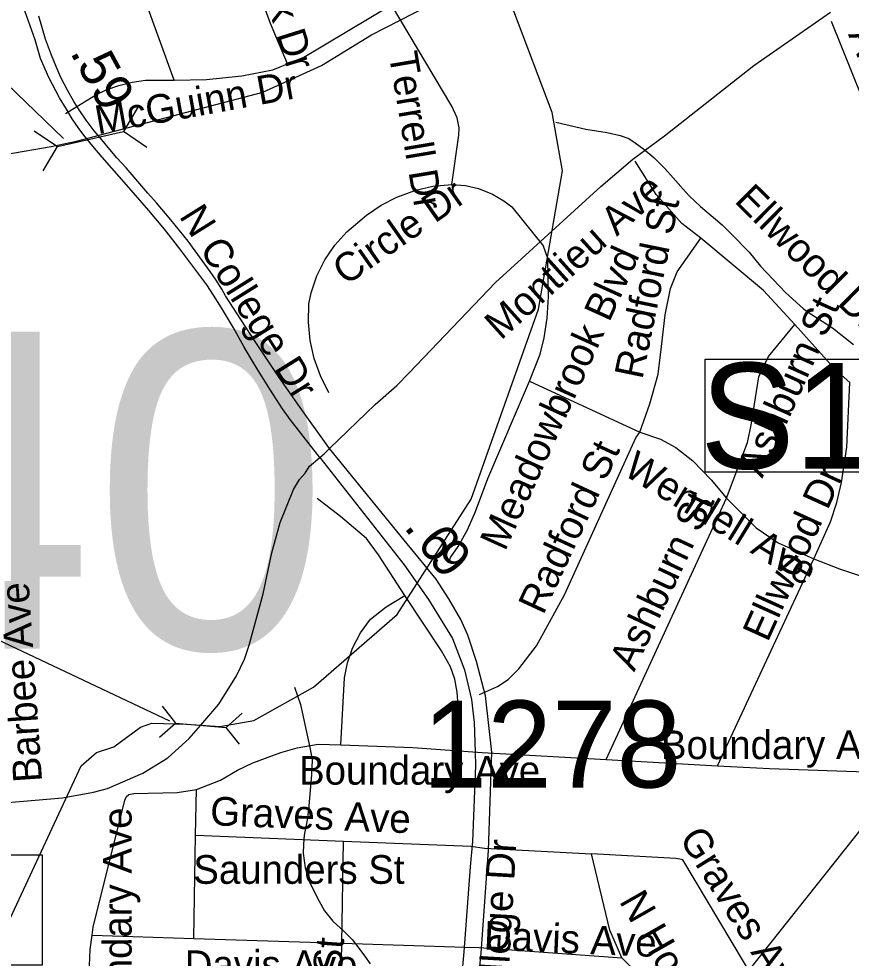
# Model space of a CAD drawing. Extents: x 1662474 to 1856135, y 779280 to 917889.
# Drawn here: x 1705631 to 1708386, y 808410 to 811521 of the extents above; entities that cross this region are included whole.
import ezdxf

# ---------------------------------------------------------------- set-up
doc = ezdxf.new("R2010")
doc.units = 0
for name, color, linetype in [('Cogo Default Point CELL', 7, 'Continuous'), ('Exist Hydrographic Misc Water Feature', 7, 'Continuous'), ('Exist Road Non-System Structure Non-Sys Other Number Label', 7, 'Continuous'), ('Exist Road Non-System Type 51', 7, 'Continuous'), ('Exist Road Non-System Type 51 Label', 7, 'Continuous'), ('Exist Road Primary US Structure Ovrhead Sign CELL', 7, 'Continuous'), ('Exist Road Secondary Mileage Tenths English Label', 7, 'Continuous'), ('Exist Road Secondary Structure Culvert CELL', 7, 'Continuous'), ('Exist Road Secondary Structure Standard Bridge Number Label', 7, 'Continuous'), ('Exist Road Secondary Type 51 Attributed', 7, 'Continuous'), ('Exist Road Secondary Type 51 Divided Attributed', 7, 'Continuous'), ('Exist Road Secondary Type 51 Label', 7, 'Continuous'), ('Exist Vertical Profile Horizontal Axis Label Major', 7, 'Continuous'), ('Prop Superelevation Label', 7, 'Continuous')]:
    doc.layers.add(name, color=color, linetype=linetype)

msp = doc.modelspace()

# ---------------------------------------------------------------- linework, layer by layer
at = {"layer": 'Exist Hydrographic Misc Water Feature'}
for points in [[(1704151.1, 807972.1), (1704476.1, 807995), (1704552, 808046), (1704719.1, 808091.9), (1705294, 808129.4), (1705513.1, 808351.5), (1705837.5, 809046.5), (1705887.4, 809090.9), (1705944.8, 809110.4), (1706033.6, 809175.5), (1706070.5, 809188.5), (1706185.3, 809185.2), (1706233, 809182), (1706295.8, 809177.6), (1706408.5, 809197.2), (1706606, 809307.4), (1706883.1, 809547.9), (1707128.1, 809930.3), (1707351.1, 810559.2), (1707430.1, 811017.2), (1707395.8, 811210.5), (1707269.1, 811545.7), (1707208.1, 811630.3), (1707138, 811678)], [(1705181.9, 811013.6), (1705296.1, 811021.2), (1705738, 811097.7), (1705822.1, 811115.5), (1706437.9, 811277.3), (1706632.1, 811366.3), (1706797.5, 811468.1), (1707033, 811589), (1707138, 811678)], [(1707407.9, 811178.4), (1707507.5, 811155.2), (1707577.4, 811144.6), (1707621.4, 811134.3), (1707649.2, 811123.9), (1707671.1, 811109.8), (1707698.9, 811089.4), (1707732.6, 811061.1), (1707768.4, 811024.8), (1707796, 810994.5), (1707829.8, 810956.2), (1707849.5, 810934), (1707887.1, 810899.6), (1707936.7, 810857.1), (1707958.7, 810838.9), (1707988.4, 810808.6), (1708047.8, 810748.1), (1708085.4, 810701.7), (1708168.5, 810614.9), (1708228.1, 810560.3), (1708255.9, 810540), (1708289.7, 810519.7), (1708323.5, 810497.4), (1708393, 810442.7)], [(1706543.7, 809307.8), (1706563.1, 809249.6), (1706593.8, 809107.3), (1706601.4, 809067.2), (1706599, 809017.2), (1706589.8, 808901.2), (1706583.5, 808861.3), (1706575.1, 808817.4), (1706572.8, 808787.4), (1706572.4, 808757.4), (1706578.1, 808709.3), (1706593.6, 808659.1), (1706625, 808598.8), (1706642.7, 808566.7), (1706670.4, 808532.4), (1706708.1, 808498), (1706733.8, 808471.7), (1706755.6, 808443.6), (1706775.3, 808417.4), (1706793.1, 808391.2)]]:
    msp.add_lwpolyline(points, dxfattribs=at)
at = {"layer": 'Exist Road Non-System Type 51'}
for p, q in [((1706145.2, 811317.4), (1706001.4, 811714.7)), ((1708482.2, 811107.9), (1708320, 811511.5)), ((1707320.9, 810320.8), (1707686.4, 810152.2)), ((1707574.4, 809067.8), (1707972.5, 809933.6)), ((1707943.1, 809047.2), (1708262.2, 809732.9)), ((1707163.9, 809091.7), (1707574.4, 809067.8)), ((1707574.4, 809067.8), (1707943.1, 809047.2)), ((1706215.9, 808817.9), (1706219.2, 808968.9)), ((1706209.6, 808475.4), (1706215.9, 808817.9)), ((1706215.9, 808817.9), (1706705.4, 808797.9)), ((1706699.4, 808459.4), (1706705.4, 808797.9)), ((1706705.4, 808797.9), (1707126.9, 808781.2)), ((1707126.9, 808781.2), (1707172.5, 808774.9)), ((1707172.5, 808774.9), (1707525.9, 808755.2)), ((1705873.4, 808486.4), (1706209.6, 808475.4)), ((1706209.6, 808475.4), (1706699.4, 808459.4)), ((1706695.1, 808121.1), (1706699.4, 808459.4)), ((1706699.4, 808459.4), (1707107.6, 808446.8)), ((1707107.6, 808446.8), (1707154.6, 808445.2)), ((1707154.6, 808445.2), (1707626.6, 808411.6))]:
    msp.add_line(p, q, dxfattribs=at)
for points in [[(1706519.8, 811371.7), (1706463.9, 811504.8), (1706339.2, 811847.8)], [(1706519.8, 811371.7), (1706573.6, 811393.7), (1706863.9, 811567.2)], [(1707063.9, 810972.2), (1707086.6, 811135.2), (1707088, 811159.4), (1707081.4, 811192.4), (1707063.9, 811231), (1706863.9, 811567.2)], [(1706145.2, 811317.4), (1706251.6, 811319.9), (1706368.6, 811332), (1706471.2, 811352), (1706519.8, 811371.7)], [(1705785.4, 811207.4), (1705885.6, 811268.8), (1705919.5, 811285), (1705961.9, 811300.2), (1706005.4, 811311), (1706050, 811317.6), (1706145.2, 811317.4)], [(1707887.5, 810794), (1707824.5, 810843.4), (1707739.8, 810938.9), (1707670.9, 811049.6)], [(1706656.9, 810282.2), (1706629, 810338.4), (1706608.5, 810395.6), (1706595.4, 810455.2), (1706589.6, 810516), (1706591.1, 810577.2), (1706598.2, 810613.4), (1706616.9, 810669.6), (1706643.1, 810722.6), (1706676.5, 810771.4), (1706716.4, 810815.2), (1706782, 810870.9), (1706830, 810903.7), (1706881.8, 810930.4), (1706944.4, 810953.6), (1707001.1, 810966.4), (1707063.9, 810972.2)], [(1707063.9, 810972.2), (1707109.5, 810968.2), (1707152.4, 810958.5), (1707198.2, 810940.2), (1707236.1, 810918.4), (1707262.4, 810897.9), (1707366.8, 810767.4)], [(1707686.4, 810152.2), (1707719.2, 810245.2), (1707746.9, 810344.1), (1707757.9, 810435.2), (1707769.6, 810540.2), (1707788, 810627.9), (1707809.8, 810683.2), (1707887.5, 810794)], [(1708198.8, 810507.9), (1708094.9, 810620.8), (1707887.5, 810794)], [(1707320.9, 810320.8), (1707356.2, 810410.2), (1707368.9, 810464.6), (1707379.4, 810529.9), (1707383.9, 810600), (1707381.4, 810727), (1707366.8, 810767.4)], [(1707972.5, 809933.6), (1708041.9, 810117.9), (1708054.9, 810175.1), (1708079.6, 810334.7), (1708112.4, 810402.9), (1708198.8, 810507.9)], [(1708262.2, 809732.9), (1708317.6, 809855.4), (1708337.9, 809919.4), (1708353.9, 809985.1), (1708370.6, 810101.9), (1708381.1, 810316.6), (1708333.4, 810358.2), (1708198.8, 810507.9)], [(1707054.4, 809718.7), (1707059.1, 809737), (1707085.1, 809773.8), (1707115.4, 809828.9), (1707141.9, 809889.2), (1707183, 809999), (1707320.9, 810320.8)], [(1707155.8, 809283), (1707214.8, 809310.2), (1707250, 809333.4), (1707285.6, 809368.5), (1707344.1, 809443.9), (1707436.4, 809613.4), (1707673.1, 810132.9), (1707686.4, 810152.2)], [(1707686.4, 810152.2), (1707754.6, 810128.4), (1707805.1, 810101.1), (1707861.5, 810057.2), (1707922.1, 809994), (1707972.5, 809933.6)], [(1706908.8, 809611.4), (1706820.9, 809745.2), (1706781.1, 809799.8), (1706695.1, 809873), (1706618.5, 809932)], [(1707972.5, 809933.6), (1708070.9, 809835.4), (1708144.4, 809785.1), (1708262.2, 809732.9)], [(1708262.2, 809732.9), (1708346.8, 809699.2), (1708452.9, 809664.4), (1708546.8, 809660.7)], [(1707943.1, 809047.2), (1708115, 809038.4), (1708466.5, 809026.2), (1708501.6, 809045.7), (1708515, 809100.6), (1708546.8, 809660.7)], [(1706696.9, 809116.4), (1706709, 809338.6), (1706718.8, 809388.2), (1706735, 809436.2), (1706761.2, 809486.9), (1706795.1, 809533.1), (1706846.6, 809574), (1706908.8, 809611.4)], [(1707080.6, 809202.9), (1707084.4, 809247), (1707082, 809290.9), (1707073.6, 809333.9), (1707059.1, 809375.1), (1707030.2, 809427.4), (1706908.8, 809611.4)], [(1706219.2, 808968.9), (1706298.2, 808999.8), (1706354.6, 809032.6), (1706405.4, 809057.2), (1706497.8, 809091.7), (1706552.1, 809106.1), (1706621.1, 809118.7), (1706696.9, 809116.4)], [(1706696.9, 809116.4), (1706935.2, 809107.7), (1707163.9, 809091.7)], [(1705873.4, 808486.4), (1705876.8, 808512.4), (1705981.2, 808933.4), (1705987, 808945.2), (1705995.4, 808951.8), (1706011.4, 808954.9), (1706155, 808958.9), (1706219.2, 808968.9)], [(1707626.6, 808411.6), (1707586.4, 808502.9), (1707525.9, 808755.2)], [(1708070.4, 808330.8), (1707828.6, 808736.2), (1707825.2, 808736.5), (1707804.9, 808739.7), (1707525.9, 808755.2)], [(1705851, 807974.6), (1705862.1, 808332.9), (1705866.8, 808439.2), (1705873.4, 808486.4)], [(1707850.5, 808230.8), (1707722.1, 808316.1), (1707626.6, 808411.6)]]:
    msp.add_lwpolyline(points, dxfattribs=at)
at = {"layer": 'Exist Road Primary US Structure Ovrhead Sign CELL'}
msp.add_lwpolyline([(1707901.9, 810393.8), (1709481.9, 810393.8), (1709481.9, 810019.7), (1707901.9, 810019.7)], close=True, dxfattribs=at)
at = {"layer": 'Exist Road Secondary Structure Culvert CELL'}
for p, q in [((1706024.9, 811227.7), (1705977, 811147.2)), ((1705681.5, 811150.3), (1705759.3, 811098.1)), ((1705759.3, 811098.1), (1705977, 811147.2)), ((1706054.8, 811095), (1705977, 811147.2)), ((1705711.4, 811017.6), (1705759.3, 811098.1)), ((1706104.9, 809244.1), (1706148.9, 809188.7)), ((1706369.9, 809221.2), (1706316.9, 809174.2)), ((1706096, 809141.7), (1706148.9, 809188.7)), ((1706148.9, 809188.7), (1706316.9, 809174.2)), ((1706361, 809118.8), (1706316.9, 809174.2))]:
    msp.add_line(p, q, dxfattribs=at)
at = {"layer": 'Exist Road Secondary Structure Standard Bridge Number Label'}
msp.add_line((1707011.4, 807064.9), (1708750.4, 809255.6), dxfattribs=at)
at = {"layer": 'Exist Road Secondary Type 51 Attributed'}
msp.add_lwpolyline([(1706658.5, 810097.7), (1706810, 810243.8), (1706881.7, 810306.2), (1706922.3, 810348.2), (1707208.6, 810648), (1707556.5, 810965.2), (1707662.4, 811056.3), (1707767.8, 811132.9), (1708063.8, 811366.2), (1708316.8, 811542.5)], dxfattribs=at)
at = {"layer": 'Exist Road Secondary Type 51 Divided Attributed'}
for points in [[(1706627.2, 810067.8), (1706563.8, 810148.3), (1706528.6, 810193.6), (1706503.5, 810228.8), (1706483.4, 810259.7), (1706461.8, 810294.2), (1706419.4, 810361.8), (1706397.2, 810398.6), (1706375.6, 810436.1), (1706341.7, 810496.9), (1706301.8, 810563.4), (1706275, 810606.1), (1706253.2, 810639.7), (1706163.7, 810759), (1706113.5, 810823.8), (1706061.5, 810885.9), (1705994.8, 810961.7), (1705906.3, 811063.1), (1705875.3, 811098.6), (1705846.4, 811134.9), (1705827.4, 811160.7), (1705807.7, 811189.6), (1705788.1, 811221.5), (1705765.4, 811259), (1705730, 811326.3), (1705703, 811388.9), (1705684.6, 811451.6), (1705641.3, 811574.7)], [(1706658.5, 810097.7), (1706562.4, 810233.2), (1706492.4, 810332.8), (1706406.9, 810461.9), (1706315.2, 810603.5), (1706302.8, 810625.4), (1706283.7, 810655), (1706264.1, 810684.2), (1706238.1, 810720.8), (1706190.9, 810784.1), (1706134, 810855.3), (1706086.8, 810910.8), (1706058.1, 810943.4), (1706038, 810966.6), (1705985.6, 811026.8), (1705955.1, 811060.6), (1705932.1, 811087.7), (1705906.6, 811119), (1705880.3, 811149.4), (1705853.2, 811184.8), (1705832.6, 811216.1), (1705812.9, 811246.5), (1705792.3, 811284.3), (1705769.7, 811326.7), (1705754.9, 811362.9), (1705738.5, 811400.8), (1705718.7, 811453.4), (1705697.3, 811529.1)], [(1706627.2, 810067.8), (1706642, 810081.3), (1706658.5, 810097.7)], [(1706861.9, 807075.7), (1706877.9, 807134.6), (1706996.4, 807563.9), (1707087.5, 807895.1), (1707128.9, 808106.3), (1707160.4, 808427.3), (1707185.4, 808766.9), (1707190.8, 808929.2), (1707195.8, 809092), (1707175.6, 809278.3), (1707145.8, 809392.1), (1707116.6, 809479.6), (1707093.7, 809531.7), (1707054.1, 809600.4), (1707012.4, 809665), (1706906, 809794.2), (1706658.5, 810097.7)], [(1705503.2, 808917.7), (1705775, 808941), (1705878, 808959.3), (1705924.3, 808971.5), (1706041.6, 809022.2), (1706123.6, 809073.9), (1706195.1, 809137.7), (1706233, 809182), (1706293.2, 809251.1), (1706351.2, 809344.9), (1706378, 809400.1), (1706393.3, 809447), (1706439, 809616.6), (1706468, 809752.2), (1706495.5, 809852.8), (1706540.1, 809961.8), (1706560, 809995.4), (1706578.2, 810016.3), (1706593.3, 810039), (1706627.2, 810067.8)], [(1706627.2, 810067.8), (1706906, 809713), (1706987, 809597.3), (1707066.6, 809469.2), (1707106.2, 809365), (1707129.5, 809267.2), (1707137.4, 809190.7), (1707141.6, 809092), (1707142.4, 809048.3), (1707131.9, 808796.2), (1707124.9, 808712.8), (1707104.1, 808431.4), (1707075.1, 808118.7), (1707050.2, 807936.5), (1706954.9, 807584.6), (1706814.7, 807055.6)]]:
    msp.add_lwpolyline(points, dxfattribs=at)
at = {"layer": 'Exist Vertical Profile Horizontal Axis Label Major'}
for p, q in [((1705778.5, 811124.4), (1703594.1, 813224.2)), ((1706130.2, 809194.9), (1703898.3, 810248.4))]:
    msp.add_line(p, q, dxfattribs=at)
at = {"layer": 'Prop Superelevation Label'}
msp.add_lwpolyline([(1704308.7, 808752.5), (1705708.3, 808752.5), (1705708.3, 808387.3), (1704308.7, 808387.3)], close=True, dxfattribs=at)

# ---------------------------------------------------------------- texts
at = {"layer": 'Cogo Default Point CELL'}
msp.add_text('1278', height=288, dxfattribs=at).set_placement((1706966.6, 808975.2))
at = {"layer": 'Exist Road Non-System Structure Non-Sys Other Number Label'}
msp.add_text('J740', height=1049.86, dxfattribs=at).set_placement((1703613.5, 809435.3))
at = {"layer": 'Exist Road Non-System Type 51 Label'}
for s, rotation, p in [('Delk Dr', 287.5333, (1706395.5, 811745.9)), ('Arlington St', 292.6081, (1708374.5, 811469.2)), ('Terrell Dr', 279.5088, (1706854.8, 811404.1)), ('McGuinn Dr', 10.3107, (1705892.4, 811138)), ('Circle Dr', 35.0187, (1706712.8, 810635.4)), ('Ellwood Dr', 315.2209, (1707995.7, 810915.1)), ('N College Dr', 302.0184, (1706159.6, 810867)), ('Radford St', 78.3044, (1707694.2, 810324.2)), ('Meadowbrook Blvd', 65.5685, (1707239.9, 809754.6)), ('Ashburn St', 65.873, (1708091.3, 809997.2)), ('Radford St', 65.0987, (1707366.3, 809543.7)), ('Wendell Ave', 328.4505, (1707627.2, 810013.3)), ('Ellwood Dr', 65.634, (1708109.1, 809453.7)), ('Ashburn St', 64.8475, (1707667.5, 809356.1)), ('Barbee Ave', 93.8672, (1705708, 808995.1)), ('Graves Ave', 357.6782, (1706262.8, 808850.6)), ('Boundary Ave', 90, (1706004.2, 808110.9)), ('Graves Ave', 302.1362, (1707814.3, 808806.9)), ('N Hoskins St', 299.7307, (1707616.2, 808598.9)), ('Davis Ave', 357.473, (1707168.5, 808439.1)), ('Henley St', 85.7971, (1706667.2, 807925.4))]:
    msp.add_text(s, height=95, rotation=rotation, dxfattribs=at).set_placement(p)
for s, p in [('Boundary Ave', (1707755.9, 809069.2)), ('Boundary Ave', (1706558.2, 808984.8)), ('Saunders St', (1706208.2, 808656.3)), ('Davis Ave', (1706179.8, 808341))]:
    msp.add_text(s, height=95, dxfattribs=at).set_placement(p)
at = {"layer": 'Exist Road Primary US Structure Ovrhead Sign CELL'}
msp.add_text('S1087', height=350, dxfattribs=at).set_placement((1707885.9, 810031.3))
at = {"layer": 'Exist Road Secondary Mileage Tenths English Label'}
for s, rotation, p in [('.59', 298.5086, (1705798.7, 811410.2)), ('.', 308.3345, (1706902.7, 809836.6)), ('6', 308.3345, (1706944.7, 809783.5)), ('9', 312.3422, (1706983.1, 809728.2))]:
    msp.add_text(s, height=125, rotation=rotation, dxfattribs=at).set_placement(p)
at = {"layer": 'Exist Road Secondary Type 51 Label'}
for s, rotation, p in [('Montlieu Ave', 41.9311, (1707226.3, 810454.1)), ('N College Dr', 86.6841, (1707236, 808074.7))]:
    msp.add_text(s, height=95, rotation=rotation, dxfattribs=at).set_placement(p)

doc.saveas('drawing.dxf')
